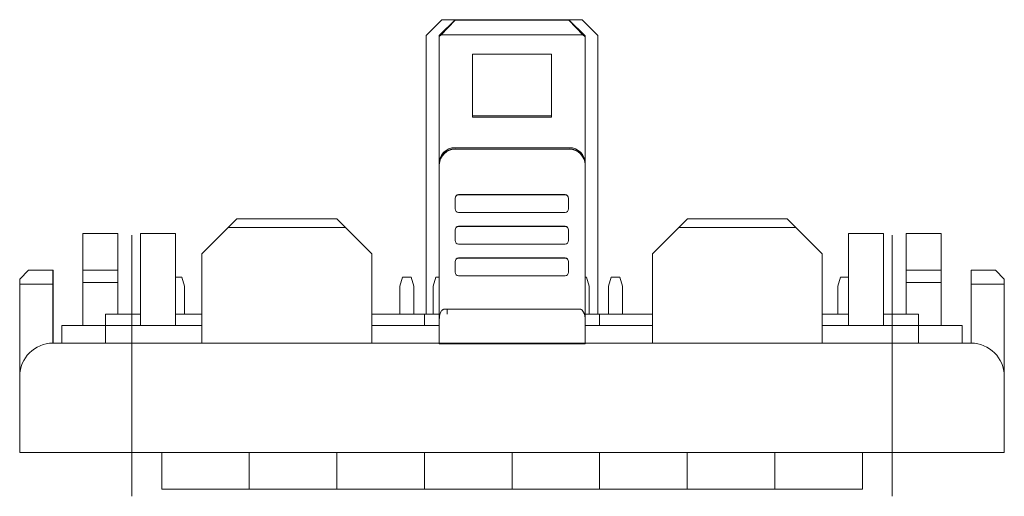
# Model space of a CAD drawing. Header units: millimetres. Extents: x -1114 to 1396, y -630 to 631.
# Tile 576 of 656: x 1197 to 1253, y -364 to -336. Entities that reach past the tile are written whole.
import ezdxf

# ---------------------------------------------------------------- set-up
doc = ezdxf.new("R2010")
doc.units = ezdxf.units.MM
doc.header["$MEASUREMENT"] = 0

msp = doc.modelspace()

# ---------------------------------------------------------------- linework, layer by layer
at = {"lineweight": 18}
for p, q in [((1221.3519, -336.362), (1220.4519, -337.2608)), ((1222.1019, -336.362), (1221.2019, -337.2608)), ((1221.3019, -337.2289), (1222.1019, -336.3882)), ((1221.3519, -336.362), (1222.1019, -336.362)), ((1222.1019, -336.362), (1228.6019, -336.362)), ((1222.1019, -336.3882), (1222.1019, -336.362)), ((1222.1019, -336.3882), (1228.6019, -336.3882)), ((1228.6019, -336.362), (1229.3519, -336.362)), ((1228.6019, -336.362), (1228.6019, -336.3882)), ((1229.5235, -337.2823), (1228.6019, -336.362)), ((1228.6019, -336.3882), (1229.4019, -337.2289)), ((1230.2519, -337.2608), (1229.3519, -336.362)), ((1221.2019, -337.3288), (1221.3019, -337.2289)), ((1229.4019, -337.2289), (1221.3019, -337.2289)), ((1229.4019, -337.2289), (1229.5235, -337.3503)), ((1220.4519, -353.1701), (1220.4519, -337.2608)), ((1221.2019, -337.2608), (1221.2019, -337.3288)), ((1221.2019, -337.3288), (1221.2019, -344.5689)), ((1229.5235, -337.3503), (1229.5235, -337.2823)), ((1229.5235, -337.3503), (1229.5235, -344.5689)), ((1230.2519, -337.2608), (1230.2519, -353.1701)), ((1227.6019, -338.3274), (1223.1019, -338.3274)), ((1223.1019, -338.3274), (1223.1019, -341.9225)), ((1227.6019, -341.9225), (1227.6019, -338.3274)), ((1227.6019, -341.8544), (1223.1019, -341.8544)), ((1223.1019, -341.9225), (1227.6019, -341.9225)), ((1222.1019, -343.6701), (1228.6235, -343.6701)), ((1222.1019, -343.7602), (1228.6235, -343.7602)), ((1221.2019, -344.6433), (1221.2019, -344.5689)), ((1221.2019, -344.6433), (1221.2019, -344.5689)), ((1221.2019, -353.4731), (1221.2019, -344.6433)), ((1221.2019, -353.4663), (1221.2019, -344.6434)), ((1229.5235, -344.5689), (1229.5235, -344.6433)), ((1229.5235, -344.6433), (1229.5235, -353.473)), ((1229.5235, -344.6434), (1229.5235, -353.4661)), ((1222.1057, -346.5688), (1222.1057, -346.5521)), ((1222.1057, -347.168), (1222.1057, -346.5688)), ((1228.3805, -346.3524), (1222.3057, -346.3524)), ((1222.3057, -346.3691), (1228.3805, -346.3691)), ((1228.5805, -346.5688), (1228.5805, -346.5521)), ((1228.5805, -346.5522), (1228.5805, -346.5688)), ((1228.5805, -346.5688), (1228.5805, -347.168)), ((1209.1491, -348.2282), (1209.6491, -347.7282)), ((1209.6491, -347.7282), (1215.3519, -347.7282)), ((1215.3519, -347.7282), (1215.8519, -348.2282)), ((1228.3805, -347.3677), (1222.3057, -347.3677)), ((1234.8735, -348.2282), (1235.3735, -347.7282)), ((1235.3735, -347.7282), (1241.0547, -347.7282)), ((1241.0547, -347.7282), (1241.5547, -348.2282)), ((1209.1491, -348.2282), (1207.6491, -349.7282)), ((1215.8519, -348.2282), (1209.1491, -348.2282)), ((1217.3519, -349.7282), (1215.8519, -348.2282)), ((1222.1057, -348.3758), (1222.1057, -348.3591)), ((1222.1057, -348.3758), (1222.1057, -348.3591)), ((1222.1057, -348.9749), (1222.1057, -348.3758)), ((1228.3805, -348.1594), (1222.3057, -348.1594)), ((1222.3057, -348.176), (1228.3805, -348.176)), ((1228.5805, -348.3591), (1228.5805, -348.3758)), ((1228.5805, -348.3758), (1228.5805, -348.3591)), ((1228.5805, -348.3758), (1228.5805, -348.9749)), ((1234.8735, -348.2282), (1233.3735, -349.7282)), ((1241.5547, -348.2282), (1234.8735, -348.2282)), ((1243.0547, -349.7282), (1241.5547, -348.2282)), ((1200.8491, -348.5702), (1200.8491, -350.6702)), ((1200.8491, -348.5702), (1202.8491, -348.5702)), ((1202.8491, -350.6702), (1202.8491, -348.5702)), ((1203.6544, -363.5782), (1203.6544, -348.6702)), ((1204.1491, -348.5702), (1206.1491, -348.5702)), ((1204.1491, -353.8281), (1204.1491, -348.5702)), ((1206.1491, -348.5702), (1206.1491, -353.8281)), ((1246.5547, -348.5702), (1244.5547, -348.5702)), ((1244.5547, -348.5702), (1244.5547, -353.8281)), ((1246.5547, -353.8281), (1246.5547, -348.5702)), ((1247.0544, -363.5782), (1247.0544, -348.6702)), ((1247.8547, -350.6702), (1247.8547, -348.5702)), ((1249.8547, -348.5702), (1247.8547, -348.5702)), ((1249.8547, -348.5702), (1249.8547, -350.6702)), ((1228.3805, -349.1747), (1222.3057, -349.1747)), ((1207.6491, -353.8282), (1207.6491, -349.7282)), ((1217.3519, -349.7282), (1217.3519, -354.8282)), ((1228.3805, -349.9663), (1222.3057, -349.9663)), ((1222.3057, -349.983), (1228.3805, -349.983)), ((1233.3735, -349.7282), (1233.3735, -354.8282)), ((1243.0547, -353.8282), (1243.0547, -349.7282)), ((1197.7491, -350.6702), (1197.2491, -351.1702)), ((1197.7491, -350.6702), (1199.1491, -350.6702)), ((1199.1544, -350.6702), (1199.1491, -350.6702)), ((1199.1491, -350.6702), (1199.1491, -351.4702)), ((1199.1544, -354.8281), (1199.1544, -350.6702)), ((1200.8491, -350.6702), (1200.8491, -351.3702)), ((1200.8491, -350.6702), (1202.8491, -350.6702)), ((1202.8491, -351.3702), (1202.8491, -350.6702)), ((1222.1057, -350.1827), (1222.1057, -350.166)), ((1222.1057, -350.1827), (1222.1057, -350.1661)), ((1222.1057, -350.7819), (1222.1057, -350.1827)), ((1228.5805, -350.1827), (1228.5805, -350.166)), ((1228.5805, -350.1661), (1228.5805, -350.1827)), ((1228.5805, -350.1827), (1228.5805, -350.7819)), ((1247.8547, -351.3702), (1247.8547, -350.6702)), ((1249.8547, -350.6702), (1247.8547, -350.6702)), ((1249.8547, -350.6702), (1249.8547, -351.3702)), ((1251.5544, -351.4702), (1251.5544, -350.6702)), ((1251.5544, -350.6702), (1252.9547, -350.6702)), ((1253.4547, -351.1702), (1252.9547, -350.6702)), ((1197.2491, -351.4702), (1197.2491, -351.1702)), ((1206.5044, -351.0702), (1206.1491, -351.0702)), ((1206.5044, -351.0702), (1206.6544, -351.5702)), ((1218.9544, -351.5702), (1219.1044, -351.0702)), ((1219.6044, -351.0702), (1219.1044, -351.0702)), ((1219.6044, -351.0702), (1219.7544, -351.5702)), ((1220.8544, -351.5702), (1221.0044, -351.0702)), ((1221.2019, -351.0702), (1221.0044, -351.0702)), ((1228.3805, -350.9816), (1222.3057, -350.9816)), ((1229.6044, -351.0702), (1229.5235, -351.0702)), ((1229.6044, -351.0702), (1229.7544, -351.5702)), ((1230.8544, -351.5702), (1231.0044, -351.0702)), ((1231.5044, -351.0702), (1231.0044, -351.0702)), ((1231.5044, -351.0702), (1231.6544, -351.5702)), ((1243.9544, -351.5702), (1244.1044, -351.0702)), ((1244.5547, -351.0702), (1244.1044, -351.0702)), ((1253.4547, -351.1702), (1253.4547, -351.4702)), ((1197.2491, -356.7282), (1197.2491, -351.4702)), ((1199.1491, -351.4702), (1197.2491, -351.4702)), ((1199.1491, -351.4702), (1199.1491, -354.8282)), ((1200.8491, -351.3702), (1200.8491, -353.8282)), ((1202.8491, -351.3702), (1200.8491, -351.3702)), ((1202.8491, -353.1703), (1202.8491, -351.3702)), ((1206.6544, -353.1702), (1206.6544, -351.5702)), ((1218.9544, -351.5702), (1218.9544, -353.1702)), ((1219.7544, -353.1702), (1219.7544, -351.5702)), ((1220.8544, -351.5702), (1220.8544, -353.1702)), ((1229.7544, -353.1702), (1229.7544, -351.5702)), ((1230.8544, -351.5702), (1230.8544, -353.1702)), ((1231.6544, -353.1702), (1231.6544, -351.5702)), ((1243.9544, -351.5702), (1243.9544, -353.1702)), ((1247.8547, -353.1703), (1247.8547, -351.3702)), ((1247.8547, -351.3702), (1249.8547, -351.3702)), ((1249.8547, -351.3702), (1249.8547, -353.8282)), ((1251.5544, -354.8282), (1251.5544, -351.4702)), ((1253.4547, -351.4702), (1251.5544, -351.4702)), ((1253.4547, -351.4702), (1253.4547, -356.7282)), ((1221.6544, -353.1702), (1221.6544, -352.8896)), ((1202.1544, -353.1702), (1202.1544, -353.8282)), ((1202.1544, -353.1702), (1204.1491, -353.1702)), ((1206.1492, -353.1702), (1207.6491, -353.1702)), ((1217.352, -353.1702), (1220.1544, -353.1702)), ((1220.3544, -353.1702), (1220.1544, -353.1702)), ((1220.3544, -353.8282), (1220.3544, -353.1702)), ((1220.3544, -353.8282), (1220.3544, -353.1702)), ((1220.5544, -353.1702), (1220.3544, -353.1702)), ((1220.3544, -353.1702), (1220.3544, -353.8282)), ((1220.3544, -353.1702), (1220.3544, -353.8282)), ((1220.5544, -353.1702), (1221.202, -353.1702)), ((1229.5234, -353.1702), (1230.1544, -353.1702)), ((1230.3544, -353.1702), (1230.1544, -353.1702)), ((1230.3544, -353.8282), (1230.3544, -353.1702)), ((1230.3544, -353.8282), (1230.3544, -353.1702)), ((1230.3544, -353.1702), (1230.3544, -353.8282)), ((1230.5544, -353.1702), (1230.3544, -353.1702)), ((1230.3544, -353.1702), (1230.3544, -353.8282)), ((1230.5544, -353.1702), (1233.3734, -353.1702)), ((1243.0547, -353.1702), (1244.5547, -353.1702)), ((1246.5547, -353.1702), (1248.5544, -353.1702)), ((1248.5544, -353.8282), (1248.5544, -353.1702)), ((1202.1491, -353.8282), (1199.6491, -353.8282)), ((1199.6491, -353.8282), (1199.6491, -354.8282)), ((1202.1491, -353.8282), (1202.1491, -354.8282)), ((1207.6491, -353.8282), (1202.1491, -353.8282)), ((1207.6491, -353.8282), (1207.6491, -354.8282)), ((1221.2019, -353.8282), (1217.3519, -353.8282)), ((1233.3735, -353.8282), (1229.5235, -353.8282)), ((1243.0547, -353.8282), (1243.0547, -354.8282)), ((1248.5547, -353.8282), (1243.0547, -353.8282)), ((1251.0544, -353.8282), (1248.5547, -353.8282)), ((1248.5547, -353.8282), (1248.5547, -354.8282)), ((1251.0544, -353.8282), (1251.0544, -354.8282)), ((1199.1491, -354.8282), (1221.2019, -354.8282)), ((1221.2019, -354.8805), (1221.2019, -354.8353)), ((1221.2019, -354.8805), (1229.5235, -354.8805)), ((1229.5235, -354.8282), (1251.5547, -354.8282)), ((1229.5235, -354.8352), (1229.5235, -354.8805)), ((1197.2491, -359.0782), (1197.2491, -356.7282)), ((1253.4547, -356.7282), (1253.4547, -359.0782)), ((1197.2491, -361.0782), (1197.2491, -359.0782)), ((1253.4547, -359.0782), (1253.4547, -361.0782)), ((1253.4547, -361.0782), (1197.2491, -361.0782)), ((1253.4547, -361.0782), (1197.2491, -361.0782)), ((1205.3544, -363.1702), (1205.3544, -361.078)), ((1205.3544, -361.078), (1205.3544, -363.1702)), ((1210.3544, -363.1702), (1210.3544, -361.078)), ((1210.3544, -363.1702), (1210.3544, -361.078)), ((1210.3544, -361.078), (1210.3544, -363.1702)), ((1210.3544, -361.078), (1210.3544, -363.1702)), ((1215.3544, -363.1702), (1215.3544, -361.078)), ((1215.3544, -363.1702), (1215.3544, -361.078)), ((1215.3544, -361.078), (1215.3544, -363.1702)), ((1215.3544, -361.078), (1215.3544, -363.1702)), ((1220.3544, -363.1702), (1220.3544, -361.078)), ((1220.3544, -363.1702), (1220.3544, -361.078)), ((1220.3544, -361.078), (1220.3544, -363.1702)), ((1220.3544, -361.078), (1220.3544, -363.1702)), ((1225.3544, -363.1702), (1225.3544, -361.078)), ((1225.3544, -363.1702), (1225.3544, -361.078)), ((1225.3544, -361.078), (1225.3544, -363.1702)), ((1225.3544, -361.078), (1225.3544, -363.1702)), ((1230.3544, -363.1702), (1230.3544, -361.078)), ((1230.3544, -363.1702), (1230.3544, -361.078)), ((1230.3544, -361.078), (1230.3544, -363.1702)), ((1230.3544, -361.078), (1230.3544, -363.1702)), ((1235.3544, -363.1702), (1235.3544, -361.078)), ((1235.3544, -363.1702), (1235.3544, -361.078)), ((1235.3544, -361.078), (1235.3544, -363.1702)), ((1235.3544, -361.078), (1235.3544, -363.1702)), ((1240.3544, -363.1702), (1240.3544, -361.078)), ((1240.3544, -363.1702), (1240.3544, -361.078)), ((1240.3544, -361.078), (1240.3544, -363.1702)), ((1240.3544, -361.078), (1240.3544, -363.1702)), ((1245.3544, -363.1702), (1245.3544, -361.078)), ((1245.3544, -361.078), (1245.3544, -363.1702)), ((1205.3544, -363.1702), (1205.5544, -363.1702)), ((1210.1544, -363.1702), (1205.5544, -363.1702)), ((1210.1544, -363.1702), (1210.3544, -363.1702)), ((1210.3544, -363.1702), (1210.5544, -363.1702)), ((1215.1544, -363.1702), (1210.5544, -363.1702)), ((1215.1544, -363.1702), (1215.3544, -363.1702)), ((1215.3544, -363.1702), (1215.5544, -363.1702)), ((1220.1544, -363.1702), (1215.5544, -363.1702)), ((1220.1544, -363.1702), (1220.3544, -363.1702)), ((1220.3544, -363.1702), (1220.5544, -363.1702)), ((1225.1544, -363.1702), (1220.5544, -363.1702)), ((1225.1544, -363.1702), (1225.3544, -363.1702)), ((1225.3544, -363.1702), (1225.5544, -363.1702)), ((1230.1544, -363.1702), (1225.5544, -363.1702)), ((1230.1544, -363.1702), (1230.3544, -363.1702)), ((1230.3544, -363.1702), (1230.5544, -363.1702)), ((1235.1544, -363.1702), (1230.5544, -363.1702)), ((1235.1544, -363.1702), (1235.3544, -363.1702)), ((1235.3544, -363.1702), (1235.5544, -363.1702)), ((1240.1544, -363.1702), (1235.5544, -363.1702)), ((1240.1544, -363.1702), (1240.3544, -363.1702)), ((1240.3544, -363.1702), (1240.5544, -363.1702)), ((1245.1544, -363.1702), (1240.5544, -363.1702)), ((1245.1544, -363.1702), (1245.3544, -363.1702))]:
    msp.add_line(p, q, dxfattribs=at)
for centre, start, end in [((1199.1491, -356.7282), 90, 180), ((1251.5547, -356.7282), 0, 90)]:
    msp.add_arc(centre, 1.9, start, end, dxfattribs=at)
for centre, major_axis, ratio, start_param, end_param in [((1222.1019, -344.5689), (-0.9, 0), 0.9986295, 4.712389, 6.2831853), ((1222.1019, -344.659), (-0.9, 0), 0.9986292, 4.7123888, 6.2662648), ((1228.6235, -344.5689), (-0.9, 0), 0.9986295, 3.1415927, 4.712389), ((1228.6235, -344.659), (-0.9, 0), 0.9986292, 3.1585131, 4.7123888), ((1222.3057, -346.5521), (0.2, 0), 0.9986292, 1.5707963, 3.1415771), ((1222.3057, -346.5688), (-0.2, 0), 0.9986295, 4.712389, 6.2831853), ((1228.3805, -346.5521), (0.2, 0), 0.9986292, 0.0000156, 1.5707963), ((1228.3805, -346.5688), (-0.2, 0), 0.9986295, 3.1415927, 4.712389), ((1222.3057, -347.168), (-0.2, 0), 0.9986295, 0, 1.5707963), ((1228.3805, -347.168), (-0.2, 0), 0.9986295, 1.5707963, 3.1415927), ((1222.3057, -348.3591), (0.2, 0), 0.9986292, 1.5707771, 3.1415771), ((1222.3057, -348.3758), (-0.2, 0), 0.9986295, 4.712389, 6.2831853), ((1228.3805, -348.3591), (0.2, 0), 0.9986292, 0.0000156, 1.5707963), ((1228.3805, -348.3758), (-0.2, 0), 0.9986295, 3.1415927, 4.712389), ((1222.3057, -348.9749), (-0.2, 0), 0.9986295, 0, 1.5707963), ((1228.3805, -348.9749), (-0.2, 0), 0.9986295, 1.5707963, 3.1415927), ((1222.3057, -350.166), (0.2, 0), 0.9986292, 1.5707809, 3.1415771), ((1222.3057, -350.1827), (-0.2, 0), 0.9986295, 4.712389, 6.2831853), ((1228.3805, -350.166), (0.2, 0), 0.9986292, 0.0000156, 1.5707831), ((1228.3805, -350.1827), (-0.2, 0), 0.9986295, 3.1415927, 4.712389), ((1222.3057, -350.7819), (-0.2, 0), 0.9986295, 0, 1.5707963), ((1228.3805, -350.7819), (-0.2, 0), 0.9986295, 1.5707963, 3.1415927)]:
    msp.add_ellipse(centre, major_axis=major_axis, ratio=ratio, start_param=start_param, end_param=end_param, dxfattribs=at)
for points, knots in [([(1221.2019, -344.6433), (1221.2019, -344.5839), (1221.2077, -344.5256), (1221.2249, -344.4395), (1221.232, -344.411), (1221.2491, -344.3546), (1221.2591, -344.3265), (1221.293, -344.2449), (1221.3206, -344.1933), (1221.3614, -344.1323), (1221.3698, -344.1202), (1221.3874, -344.0965), (1221.3966, -344.0848), (1221.4248, -344.0505), (1221.4446, -344.0287), (1221.5068, -343.9665), (1221.552, -343.9293), (1221.6135, -343.8882), (1221.626, -343.8803), (1221.6514, -343.865), (1221.6899, -343.8432), (1221.7562, -343.8119), (1221.8114, -343.7921), (1221.8536, -343.7792), (1221.8678, -343.7753), (1221.8965, -343.7681), (1221.911, -343.7648), (1221.9837, -343.7503), (1222.0425, -343.7445), (1222.1019, -343.7445)], [0, 0, 0, 0, 0.125, 0.125, 0.1875, 0.1875, 0.25, 0.25, 0.375, 0.375, 0.40625, 0.40625, 0.4375, 0.4375, 0.5, 0.5, 0.625, 0.625, 0.65625, 0.65625, 0.6875, 0.75, 0.8125, 0.8125, 0.84375, 0.84375, 0.875, 0.875, 1, 1, 1, 1]), ([(1228.6235, -343.7445), (1228.6829, -343.7445), (1228.7413, -343.7503), (1228.8275, -343.7674), (1228.856, -343.7745), (1228.9126, -343.7916), (1228.9406, -343.8016), (1229.0223, -343.8354), (1229.074, -343.863), (1229.1351, -343.9037), (1229.1472, -343.9122), (1229.1709, -343.9297), (1229.1827, -343.9389), (1229.2171, -343.967), (1229.2389, -343.9868), (1229.3011, -344.0489), (1229.3384, -344.0941), (1229.3795, -344.1555), (1229.3875, -344.168), (1229.4027, -344.1934), (1229.4246, -344.2319), (1229.456, -344.298), (1229.4758, -344.3531), (1229.4887, -344.3953), (1229.4926, -344.4095), (1229.4998, -344.4381), (1229.5031, -344.4526), (1229.5176, -344.5252), (1229.5235, -344.5839), (1229.5235, -344.6433)], [0, 0, 0, 0, 0.125, 0.125, 0.1875, 0.1875, 0.25, 0.25, 0.375, 0.375, 0.40625, 0.40625, 0.4375, 0.4375, 0.5, 0.5, 0.625, 0.625, 0.65625, 0.65625, 0.6875, 0.75, 0.8125, 0.8125, 0.84375, 0.84375, 0.875, 0.875, 1, 1, 1, 1]), ([(1221.5015, -352.8896), (1221.49, -352.8903), (1221.4666, -352.8918), (1221.4327, -352.9037), (1221.4003, -352.9223), (1221.3692, -352.9482), (1221.3316, -352.9898), (1221.2913, -353.0522), (1221.246, -353.1572), (1221.209, -353.2993), (1221.2043, -353.4136), (1221.2019, -353.4731)], [0, 0, 0, 0, 0.0436025, 0.0884248, 0.1368088, 0.1906336, 0.2512742, 0.367733, 0.501162, 0.7406349, 1, 1, 1, 1]), ([(1229.2235, -352.8895), (1227.953, -352.8895), (1226.6825, -352.8896), (1224.1085, -352.8896), (1222.805, -352.8896), (1221.5015, -352.8896)], [0, 0, 0, 0, 0.4935826, 0.4935826, 1, 1, 1, 1]), ([(1229.5235, -353.473), (1229.5235, -353.4156), (1229.5192, -353.3588), (1229.506, -353.2747), (1229.5005, -353.2468), (1229.4867, -353.1915), (1229.4785, -353.164), (1229.4637, -353.1232), (1229.4584, -353.1096), (1229.4466, -353.0827), (1229.4403, -353.0693), (1229.4265, -353.043), (1229.419, -353.0301), (1229.4028, -353.0048), (1229.394, -352.9925), (1229.3749, -352.9689), (1229.3647, -352.9576), (1229.3477, -352.9418), (1229.3418, -352.9367), (1229.3294, -352.927), (1229.3229, -352.9224), (1229.3095, -352.9139), (1229.3025, -352.91), (1229.2879, -352.903), (1229.2803, -352.8999), (1229.2647, -352.8949), (1229.2567, -352.8929), (1229.2403, -352.8902), (1229.2319, -352.8895), (1229.2235, -352.8895)], [0, 0, 0, 0, 0.25, 0.25, 0.375, 0.375, 0.5, 0.5, 0.5625, 0.5625, 0.625, 0.625, 0.6875, 0.6875, 0.75, 0.75, 0.8125, 0.8125, 0.84375, 0.84375, 0.875, 0.875, 0.90625, 0.90625, 0.9375, 0.9375, 0.96875, 0.96875, 1, 1, 1, 1]), ([(1229.5235, -353.473), (1229.5235, -353.9267), (1229.5235, -354.3803), (1229.5235, -354.8341), (1229.5235, -354.8341), (1229.5235, -354.8341)], [0, 0, 0, 0, 0.999991, 0.999991, 1, 1, 1, 1])]:
    msp.add_open_spline(points, degree=3, knots=knots, dxfattribs=at)
for points, degree in [([(1221.2019, -354.8341), (1221.2019, -354.3804), (1221.2019, -353.9268), (1221.2019, -353.4731)], 3), ([(1229.5235, -354.8341), (1221.2019, -354.8341)], 1)]:
    msp.add_open_spline(points, degree=degree, dxfattribs=at)

doc.saveas('drawing.dxf')
